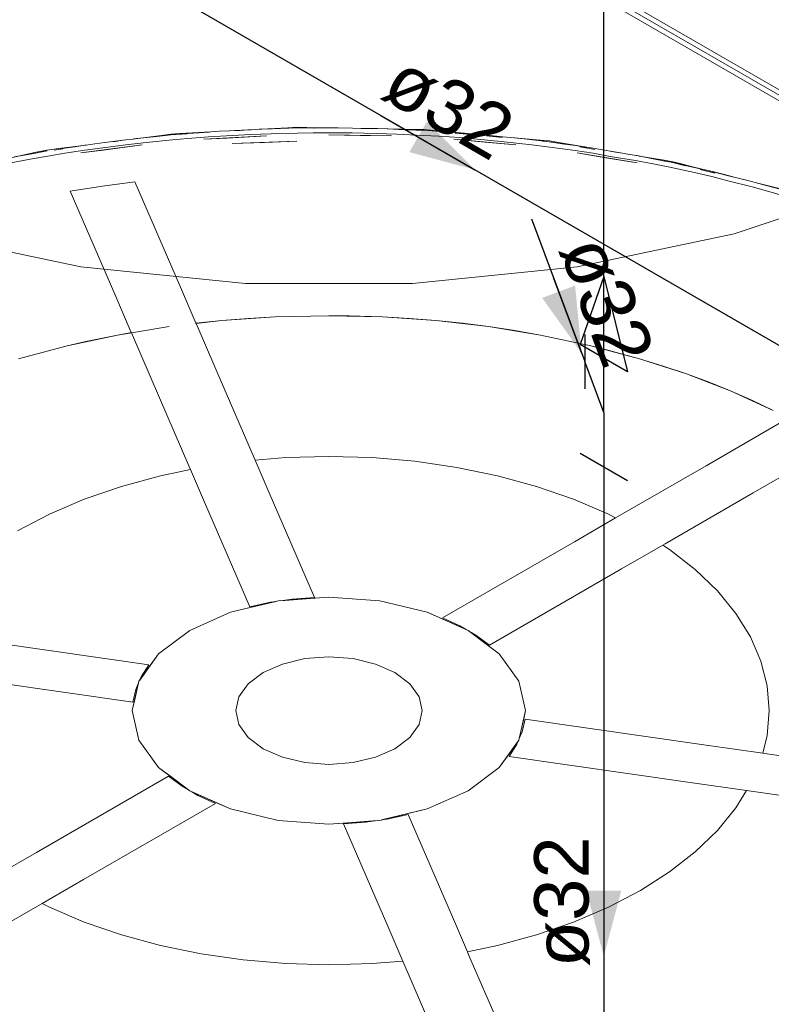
# Model space of a CAD drawing. Header units: millimetres. Extents: x -16331 to -10174, y -4135 to -3584.
# Tile 401 of 456: x -10207.06 to -10204.29, y -3991.66 to -3988.04. Entities that reach past the tile are written whole.
import ezdxf

# ---------------------------------------------------------------- set-up
doc = ezdxf.new("R2010")
doc.units = ezdxf.units.MM
for name, color, linetype in [('AF-Condutos', 4, 'Continuous'), ('AF-Conexões', 4, 'Continuous'), ('AF-Sentido conduto', 7, 'Continuous'), ('AF-Textos conduto', 7, 'Continuous')]:
    doc.layers.add(name, color=color, linetype=linetype)
for name, color, linetype, lineweight in [('AL-Reservatório cilíndrico', 9, 'Continuous', 18), ('IFC-IfcBuildingElementProxy-Contorno', 250, 'Continuous', 5), ('IFC-IfcFlowTerminal-Contorno', 250, 'Continuous', 5), ('IFC-IfcWallStandardCase-Contorno', 250, 'Continuous', 5), ('IFC-Laje-Contorno', 134, 'Continuous', 5), ('IFC-Viga-Contorno', 66, 'Continuous', 5)]:
    doc.layers.add(name, color=color, linetype=linetype, lineweight=lineweight)
doc.styles.add('Arial', font='arial.ttf', dxfattribs={"height": 100})

msp = doc.modelspace()

# ---------------------------------------------------------------- hatches: boundary and pattern name
at = {"layer": 'AF-Sentido conduto', "linetype": 'Continuous'}
for points in [[(-10205.3814, -3988.5945), (-10205.5582, -3988.4177), (-10205.6229, -3988.5298)], [(-10204.9891, -3989.2695), (-10205.0131, -3989.0207), (-10205.1343, -3989.066)], [(-10204.9076, -3991.4876), (-10204.8429, -3991.2461), (-10204.9723, -3991.2461)]]:
    msp.add_hatch(color=140, dxfattribs=at).paths.add_polyline_path(points)

# ---------------------------------------------------------------- linework, layer by layer
at = {"layer": 'AF-Condutos'}
for p, q in [((-10204.9076, -3989.2876), (-10204.9076, -3986.3515)), ((-10207.252, -3987.5145), (-10203.8572, -3989.4745)), ((-10205.1741, -3988.775), (-10204.9776, -3989.3003)), ((-10204.9076, -3989.6876), (-10204.9076, -3992.8876))]:
    msp.add_line(p, q, dxfattribs=at)
at = {"layer": 'AF-Conexões'}
for p, q in [((-10204.9076, -3988.9876), (-10204.9942, -3989.2376)), ((-10204.9076, -3988.9876), (-10204.821, -3989.3376)), ((-10204.9776, -3989.2003), (-10204.9776, -3989.4003)), ((-10204.821, -3989.3376), (-10204.9942, -3989.2376)), ((-10204.9076, -3989.4876), (-10204.9776, -3989.3003)), ((-10204.9076, -3989.4876), (-10204.9076, -3989.2876)), ((-10204.9076, -3989.4876), (-10204.9076, -3989.6876)), ((-10204.9942, -3989.6376), (-10204.821, -3989.7376))]:
    msp.add_line(p, q, dxfattribs=at)
at = {"layer": 'AF-Sentido conduto'}
for points in [[(-10205.7278, -3988.3945), (-10205.3814, -3988.5945)], [(-10205.0925, -3988.993), (-10204.9891, -3989.2695)], [(-10204.9076, -3991.0876), (-10204.9076, -3991.4876)]]:
    msp.add_lwpolyline(points, dxfattribs=at)
at = {"layer": 'AL-Reservatório cilíndrico'}
msp.add_lwpolyline([(-10209.1153, -3987.845), (-10208.8079, -3988.1524), (-10208.4127, -3988.4244), (-10207.9417, -3988.6525), (-10207.4092, -3988.83), (-10206.8314, -3988.9514), (-10206.2259, -3989.0131), (-10205.6111, -3989.0131), (-10205.0056, -3988.9514), (-10204.4278, -3988.83), (-10203.8954, -3988.6525), (-10203.4244, -3988.4244), (-10203.0291, -3988.1524), (-10202.7217, -3987.845)], dxfattribs=at)
at = {"layer": 'IFC-IfcBuildingElementProxy-Contorno', "lineweight": 5}
msp.add_line((-10204.0309, -3988.4746), (-10205.9189, -3987.3846), dxfattribs=at)
at = {"layer": 'IFC-IfcFlowTerminal-Contorno', "lineweight": 5}
for p, q in [((-10206.0701, -3988.4401), (-10206.1685, -3988.4455)), ((-10206.1267, -3988.4442), (-10206.1656, -3988.4454)), ((-10206.0656, -3988.4422), (-10206.1267, -3988.4442)), ((-10206.0353, -3988.4382), (-10206.0701, -3988.4401)), ((-10206.0352, -3988.4407), (-10206.0656, -3988.4422)), ((-10206.0578, -3988.442), (-10206.0352, -3988.4407)), ((-10206.0004, -3988.4388), (-10206.0353, -3988.4382)), ((-10205.9728, -3988.4411), (-10206.0352, -3988.4407)), ((-10206.0352, -3988.4407), (-10205.9769, -3988.4418)), ((-10205.9134, -3988.4404), (-10206.0004, -3988.4388)), ((-10205.9331, -3988.4406), (-10205.9728, -3988.4411)), ((-10205.894, -3988.4409), (-10205.9331, -3988.4406)), ((-10205.8851, -3988.4409), (-10205.9134, -3988.4404)), ((-10205.8851, -3988.4409), (-10205.894, -3988.4409)), ((-10205.8322, -3988.4411), (-10205.8851, -3988.4409)), ((-10205.8016, -3988.4424), (-10205.8322, -3988.4411)), ((-10205.7803, -3988.4433), (-10205.8016, -3988.4424)), ((-10205.7524, -3988.4433), (-10205.8016, -3988.4424)), ((-10205.7524, -3988.4433), (-10205.7803, -3988.4433)), ((-10205.7404, -3988.4433), (-10205.7524, -3988.4433)), ((-10205.7046, -3988.4442), (-10205.7404, -3988.4433)), ((-10205.7006, -3988.4443), (-10205.7046, -3988.4442)), ((-10205.7016, -3988.4442), (-10205.7046, -3988.4442)), ((-10205.6034, -3988.446), (-10205.7016, -3988.4442)), ((-10205.6614, -3988.446), (-10205.7006, -3988.4443)), ((-10206.6267, -3988.48), (-10206.6405, -3988.4817)), ((-10206.6317, -3988.4805), (-10206.6368, -3988.4812)), ((-10206.5344, -3988.468), (-10206.6317, -3988.4805)), ((-10206.5887, -3988.476), (-10206.6267, -3988.48)), ((-10206.5514, -3988.472), (-10206.5887, -3988.476)), ((-10206.4996, -3988.4661), (-10206.5514, -3988.472)), ((-10206.5003, -3988.4636), (-10206.5344, -3988.468)), ((-10206.5191, -3988.4686), (-10206.4996, -3988.4661)), ((-10206.4655, -3988.4617), (-10206.5003, -3988.4636)), ((-10206.4361, -3988.4618), (-10206.4996, -3988.4661)), ((-10206.4996, -3988.4661), (-10206.4416, -3988.4629)), ((-10206.4376, -3988.4798), (-10206.4945, -3988.4848)), ((-10206.3769, -3988.4568), (-10206.4655, -3988.4617)), ((-10206.3617, -3988.4738), (-10206.4376, -3988.4798)), ((-10206.3971, -3988.4585), (-10206.4361, -3988.4618)), ((-10206.3586, -3988.4559), (-10206.3971, -3988.4585)), ((-10206.3785, -3988.4826), (-10206.2637, -3988.4763)), ((-10206.2926, -3988.4783), (-10206.3785, -3988.4826)), ((-10206.3529, -3988.4555), (-10206.3769, -3988.4568)), ((-10206.2949, -3988.4698), (-10206.3617, -3988.4738)), ((-10206.3529, -3988.4555), (-10206.3586, -3988.4559)), ((-10206.3209, -3988.4532), (-10206.3529, -3988.4555)), ((-10206.2838, -3988.4512), (-10206.3209, -3988.4532)), ((-10206.2077, -3988.4651), (-10206.2949, -3988.4698)), ((-10206.1488, -3988.4701), (-10206.2926, -3988.4783)), ((-10206.2645, -3988.4507), (-10206.2838, -3988.4512)), ((-10206.2169, -3988.4481), (-10206.2645, -3988.4507)), ((-10206.2449, -3988.4502), (-10206.2645, -3988.4507)), ((-10206.2637, -3988.4763), (-10206.1488, -3988.4701)), ((-10206.2169, -3988.4481), (-10206.2449, -3988.4502)), ((-10206.205, -3988.4472), (-10206.2169, -3988.4481)), ((-10206.1312, -3988.4619), (-10206.2077, -3988.4651)), ((-10206.1751, -3988.4458), (-10206.205, -3988.4472)), ((-10206.1656, -3988.4454), (-10206.1751, -3988.4458)), ((-10206.1685, -3988.4455), (-10206.1735, -3988.4457)), ((-10206.0342, -3988.4596), (-10206.1312, -3988.4619)), ((-10205.9766, -3988.4588), (-10206.0342, -3988.4596)), ((-10205.8999, -3988.4584), (-10205.9766, -3988.4588)), ((-10205.9186, -3988.4659), (-10205.8033, -3988.468)), ((-10205.688, -3988.4701), (-10205.9186, -3988.4659)), ((-10205.8333, -3988.4593), (-10205.8999, -3988.4584)), ((-10205.7452, -3988.4608), (-10205.8333, -3988.4593)), ((-10205.8033, -3988.468), (-10205.688, -3988.4701)), ((-10205.6686, -3988.4633), (-10205.7452, -3988.4608)), ((-10205.572, -3988.468), (-10205.6686, -3988.4633)), ((-10205.5992, -3988.4485), (-10205.6614, -3988.446)), ((-10205.5685, -3988.4467), (-10205.6034, -3988.446)), ((-10205.5689, -3988.4492), (-10205.5992, -3988.4485)), ((-10205.5922, -3988.4488), (-10205.5689, -3988.4492)), ((-10205.5146, -3988.4713), (-10205.572, -3988.468)), ((-10205.5086, -3988.4539), (-10205.5689, -3988.4492)), ((-10205.5689, -3988.4492), (-10205.5113, -3988.4544)), ((-10205.534, -3988.4498), (-10205.5685, -3988.4467)), ((-10205.4498, -3988.4575), (-10205.534, -3988.4498)), ((-10205.4384, -3988.4765), (-10205.5146, -3988.4713)), ((-10205.4689, -3988.4564), (-10205.5086, -3988.4539)), ((-10205.4298, -3988.4595), (-10205.4689, -3988.4564)), ((-10205.4537, -3988.4597), (-10205.3961, -3988.465)), ((-10205.4194, -3988.4603), (-10205.4498, -3988.4575)), ((-10205.373, -3988.4822), (-10205.4384, -3988.4765)), ((-10205.4194, -3988.4603), (-10205.4298, -3988.4595)), ((-10205.3675, -3988.4643), (-10205.4194, -3988.4603)), ((-10205.3385, -3988.4677), (-10205.3675, -3988.4643)), ((-10205.3178, -3988.4701), (-10205.3385, -3988.4677)), ((-10205.3385, -3988.4702), (-10205.281, -3988.4755)), ((-10205.2906, -3988.4721), (-10205.3379, -3988.4678)), ((-10205.2906, -3988.4721), (-10205.3178, -3988.4701)), ((-10205.2785, -3988.4729), (-10205.2906, -3988.4721)), ((-10205.2389, -3988.4768), (-10205.2785, -3988.4729)), ((-10205.2002, -3988.4814), (-10205.2389, -3988.4768)), ((-10205.2363, -3988.477), (-10205.2383, -3988.4768)), ((-10205.1417, -3988.4857), (-10205.2363, -3988.477)), ((-10206.833, -3988.5065), (-10206.922, -3988.518)), ((-10206.8912, -3988.5157), (-10206.9068, -3988.5186)), ((-10206.8536, -3988.5097), (-10206.8912, -3988.5157)), ((-10206.8162, -3988.5044), (-10206.8536, -3988.5097)), ((-10206.8111, -3988.5037), (-10206.833, -3988.5065)), ((-10206.7505, -3988.5137), (-10206.8166, -3988.5226)), ((-10206.8111, -3988.5037), (-10206.8162, -3988.5044)), ((-10206.7793, -3988.4991), (-10206.8111, -3988.5037)), ((-10206.7428, -3988.4943), (-10206.7793, -3988.4991)), ((-10206.6655, -3988.5028), (-10206.7505, -3988.5137)), ((-10206.606, -3988.5034), (-10206.7491, -3988.5222)), ((-10206.7238, -3988.4924), (-10206.7428, -3988.4943)), ((-10206.6766, -3988.4863), (-10206.7238, -3988.4924)), ((-10206.7044, -3988.4904), (-10206.7238, -3988.4924)), ((-10206.7186, -3988.5179), (-10206.606, -3988.5034)), ((-10206.6766, -3988.4863), (-10206.7044, -3988.4904)), ((-10206.6651, -3988.4846), (-10206.6766, -3988.4863)), ((-10206.5905, -3988.4941), (-10206.6655, -3988.5028)), ((-10206.6405, -3988.4817), (-10206.6651, -3988.4846)), ((-10206.6368, -3988.4812), (-10206.6405, -3988.4817)), ((-10206.4945, -3988.4848), (-10206.5905, -3988.4941)), ((-10206.2745, -3988.4985), (-10206.0372, -3988.4895)), ((-10206.1558, -3988.494), (-10206.2745, -3988.4985)), ((-10206.0372, -3988.4895), (-10206.1558, -3988.494)), ((-10205.4587, -3988.4826), (-10205.3448, -3988.493)), ((-10205.2308, -3988.5034), (-10205.4587, -3988.4826)), ((-10205.2856, -3988.4901), (-10205.373, -3988.4822)), ((-10205.3448, -3988.493), (-10205.2308, -3988.5034)), ((-10205.1717, -3988.5025), (-10205.2856, -3988.4901)), ((-10205.1379, -3988.4885), (-10205.2002, -3988.4814)), ((-10205.1153, -3988.5098), (-10205.1717, -3988.5025)), ((-10205.1072, -3988.4888), (-10205.1417, -3988.4857)), ((-10205.1082, -3988.4913), (-10205.1379, -3988.4885)), ((-10205.1318, -3988.4891), (-10205.1082, -3988.4913)), ((-10205.0133, -3988.5236), (-10205.1153, -3988.5098)), ((-10205.0508, -3988.5002), (-10205.1082, -3988.4913)), ((-10205.1082, -3988.4913), (-10205.0522, -3988.5007)), ((-10205.0737, -3988.4945), (-10205.1072, -3988.4888)), ((-10204.9934, -3988.5079), (-10205.0737, -3988.4945)), ((-10205.0117, -3988.5055), (-10205.0508, -3988.5002)), ((-10204.9734, -3988.5115), (-10205.0117, -3988.5055)), ((-10204.9962, -3988.5101), (-10204.9402, -3988.5195)), ((-10204.9614, -3988.5133), (-10204.9934, -3988.5079)), ((-10204.9614, -3988.5133), (-10204.9734, -3988.5115)), ((-10204.9114, -3988.5209), (-10204.9614, -3988.5133)), ((-10206.9889, -3988.5292), (-10207.0837, -3988.5489)), ((-10207.0402, -3988.541), (-10207.0767, -3988.5476)), ((-10207.0038, -3988.5343), (-10207.0402, -3988.541)), ((-10206.9457, -3988.543), (-10207.0179, -3988.5553)), ((-10206.9549, -3988.5248), (-10207.0038, -3988.5343)), ((-10206.9561, -3988.5224), (-10206.9889, -3988.5292)), ((-10206.9743, -3988.5289), (-10206.9549, -3988.5248)), ((-10206.922, -3988.518), (-10206.9561, -3988.5224)), ((-10206.8905, -3988.534), (-10206.9457, -3988.543)), ((-10206.9299, -3988.5229), (-10206.898, -3988.5175)), ((-10206.9068, -3988.5186), (-10206.9299, -3988.5229)), ((-10206.8166, -3988.5226), (-10206.8905, -3988.534)), ((-10206.8311, -3988.5325), (-10206.7186, -3988.5179)), ((-10206.7491, -3988.5222), (-10206.8311, -3988.5325)), ((-10204.9468, -3988.5337), (-10205.0133, -3988.5236)), ((-10205.0061, -3988.5324), (-10204.8953, -3988.551)), ((-10204.9005, -3988.5506), (-10205.0061, -3988.5324)), ((-10204.884, -3988.5455), (-10204.9468, -3988.5337)), ((-10204.8845, -3988.5262), (-10204.9114, -3988.5209)), ((-10204.7845, -3988.5696), (-10204.9005, -3988.5506)), ((-10204.8953, -3988.551), (-10204.7845, -3988.5696)), ((-10204.8647, -3988.5301), (-10204.8845, -3988.5262)), ((-10204.7905, -3988.5606), (-10204.884, -3988.5455)), ((-10204.8385, -3988.5339), (-10204.883, -3988.5265)), ((-10204.8385, -3988.5339), (-10204.8647, -3988.5301)), ((-10204.8266, -3988.5357), (-10204.8385, -3988.5339)), ((-10204.788, -3988.5423), (-10204.8266, -3988.5357)), ((-10204.7861, -3988.5427), (-10204.788, -3988.5423)), ((-10204.7503, -3988.5497), (-10204.7861, -3988.5427)), ((-10204.7772, -3988.5442), (-10204.7861, -3988.5427)), ((-10204.6923, -3988.5584), (-10204.7772, -3988.5442)), ((-10204.6889, -3988.5615), (-10204.7503, -3988.5497)), ((-10207.0179, -3988.5553), (-10207.107, -3988.5724)), ((-10204.7257, -3988.5729), (-10204.7905, -3988.5606)), ((-10204.6713, -3988.5843), (-10204.7257, -3988.5729)), ((-10204.6587, -3988.5641), (-10204.6923, -3988.5584)), ((-10204.6602, -3988.5665), (-10204.6889, -3988.5615)), ((-10204.6839, -3988.5625), (-10204.6602, -3988.5665)), ((-10204.5739, -3988.6052), (-10204.6713, -3988.5843)), ((-10204.602, -3988.5801), (-10204.6602, -3988.5665)), ((-10204.6602, -3988.5665), (-10204.6067, -3988.5798)), ((-10204.6267, -3988.5721), (-10204.6587, -3988.5641)), ((-10204.5814, -3988.5834), (-10204.6267, -3988.5721)), ((-10204.5642, -3988.5883), (-10204.602, -3988.5801)), ((-10204.5458, -3988.5923), (-10204.5814, -3988.5834)), ((-10204.5299, -3988.5963), (-10204.5642, -3988.5883)), ((-10204.5107, -3988.6198), (-10204.5739, -3988.6052)), ((-10204.5532, -3988.5932), (-10204.4996, -3988.6066)), ((-10204.5299, -3988.5963), (-10204.5458, -3988.5923)), ((-10204.5078, -3988.6014), (-10204.5299, -3988.5963)), ((-10204.4444, -3988.6176), (-10204.5299, -3988.5963)), ((-10204.4514, -3988.6359), (-10204.5107, -3988.6198)), ((-10204.4636, -3988.6122), (-10204.5078, -3988.6014)), ((-10204.4457, -3988.6173), (-10204.4636, -3988.6122)), ((-10204.4282, -3988.6223), (-10204.4457, -3988.6173)), ((-10204.3782, -3988.6341), (-10204.4444, -3988.6176)), ((-10204.3932, -3988.6306), (-10204.4282, -3988.6223)), ((-10206.7517, -3988.655), (-10206.87, -3988.6733)), ((-10206.6323, -3988.6391), (-10206.7517, -3988.655)), ((-10206.4687, -3989.0181), (-10206.6323, -3988.6391)), ((-10204.3619, -3988.6577), (-10204.4514, -3988.6359)), ((-10204.3782, -3988.6341), (-10204.3932, -3988.6306)), ((-10204.3596, -3988.6386), (-10204.3782, -3988.6341)), ((-10204.3006, -3988.6745), (-10204.3619, -3988.6577)), ((-10204.3512, -3988.6409), (-10204.3596, -3988.6386)), ((-10204.315, -3988.651), (-10204.3512, -3988.6409)), ((-10204.2621, -3988.6632), (-10204.3512, -3988.6409)), ((-10204.2593, -3988.6665), (-10204.315, -3988.651)), ((-10206.87, -3988.6733), (-10206.7063, -3989.0523)), ((-10204.247, -3988.6903), (-10204.3006, -3988.6745)), ((-10206.4106, -3989.1526), (-10206.4687, -3989.0181)), ((-10206.7063, -3989.0523), (-10206.6457, -3989.1927)), ((-10205.9185, -3989.1315), (-10206.116, -3989.136)), ((-10205.8446, -3989.1321), (-10205.9185, -3989.1315)), ((-10205.9185, -3989.1315), (-10205.7211, -3989.136)), ((-10205.7211, -3989.136), (-10205.8446, -3989.1321)), ((-10206.4092, -3989.1559), (-10206.4106, -3989.1526)), ((-10206.4087, -3989.157), (-10206.4092, -3989.1559)), ((-10206.4077, -3989.1592), (-10206.4087, -3989.157)), ((-10206.3122, -3989.1494), (-10206.4077, -3989.1592)), ((-10206.4073, -3989.1603), (-10206.4077, -3989.1592)), ((-10206.4077, -3989.1592), (-10206.4077, -3989.1592)), ((-10206.4073, -3989.1603), (-10206.3122, -3989.1494)), ((-10206.3039, -3989.3996), (-10206.4073, -3989.1603)), ((-10206.3122, -3989.1494), (-10206.116, -3989.136)), ((-10206.2143, -3989.1416), (-10206.3122, -3989.1494)), ((-10206.116, -3989.136), (-10206.2143, -3989.1416)), ((-10205.6227, -3989.1415), (-10205.7211, -3989.136)), ((-10205.7211, -3989.136), (-10205.5249, -3989.1494)), ((-10205.5249, -3989.1494), (-10205.6227, -3989.1415)), ((-10205.4276, -3989.1594), (-10205.5249, -3989.1494)), ((-10205.5249, -3989.1494), (-10205.3311, -3989.1716)), ((-10205.3311, -3989.1716), (-10205.4276, -3989.1594)), ((-10206.8815, -3989.2421), (-10206.6961, -3989.2026)), ((-10206.6961, -3989.2026), (-10206.8128, -3989.2263)), ((-10206.6453, -3989.1937), (-10206.6961, -3989.2026)), ((-10206.6961, -3989.2026), (-10206.645, -3989.1943)), ((-10206.6457, -3989.1927), (-10206.6453, -3989.1937)), ((-10206.6453, -3989.1937), (-10206.645, -3989.1943)), ((-10206.645, -3989.1943), (-10206.506, -3989.1716)), ((-10206.645, -3989.1943), (-10206.5416, -3989.4339)), ((-10205.2354, -3989.186), (-10205.3311, -3989.1716)), ((-10205.3311, -3989.1716), (-10205.1409, -3989.2026)), ((-10205.1409, -3989.2026), (-10205.2354, -3989.186)), ((-10204.9555, -3989.2421), (-10205.1409, -3989.2026)), ((-10206.8128, -3989.2263), (-10206.8815, -3989.2421)), ((-10206.8815, -3989.2421), (-10207.061, -3989.2898)), ((-10204.8876, -3989.259), (-10204.9555, -3989.2421)), ((-10204.9555, -3989.2421), (-10204.7761, -3989.2898)), ((-10204.7761, -3989.2898), (-10204.8876, -3989.259)), ((-10204.6889, -3989.3167), (-10204.7761, -3989.2898)), ((-10204.7761, -3989.2898), (-10204.6037, -3989.3456)), ((-10204.6037, -3989.3456), (-10204.6889, -3989.3167)), ((-10204.5204, -3989.3763), (-10204.6037, -3989.3456)), ((-10204.6037, -3989.3456), (-10204.4394, -3989.409)), ((-10204.4394, -3989.409), (-10204.5204, -3989.3763)), ((-10206.19, -3989.6633), (-10206.3039, -3989.3996)), ((-10204.3606, -3989.4434), (-10204.4394, -3989.409)), ((-10204.4394, -3989.409), (-10204.2842, -3989.4796)), ((-10206.5416, -3989.4339), (-10206.4335, -3989.6841)), ((-10204.2842, -3989.4796), (-10204.3606, -3989.4434)), ((-10204.2291, -3989.509), (-10204.5313, -3989.6835)), ((-10204.3581, -3989.7835), (-10204.0559, -3989.609)), ((-10206.0773, -3989.6536), (-10206.19, -3989.6633)), ((-10206.19, -3989.6633), (-10206.0773, -3989.6536)), ((-10206.1383, -3989.7831), (-10206.19, -3989.6633)), ((-10205.9185, -3989.6491), (-10206.0773, -3989.6536)), ((-10206.0773, -3989.6536), (-10205.9185, -3989.6491)), ((-10205.7597, -3989.6536), (-10205.9185, -3989.6491)), ((-10205.9185, -3989.6491), (-10205.7597, -3989.6536)), ((-10205.6025, -3989.6671), (-10205.7597, -3989.6536)), ((-10205.7597, -3989.6536), (-10205.6025, -3989.6671)), ((-10205.4483, -3989.6894), (-10205.6025, -3989.6671)), ((-10205.6025, -3989.6671), (-10205.4483, -3989.6894)), ((-10206.4277, -3989.6975), (-10206.5384, -3989.7203)), ((-10206.5384, -3989.7203), (-10206.4277, -3989.6975)), ((-10206.4335, -3989.6841), (-10206.4277, -3989.6975)), ((-10206.4277, -3989.6975), (-10206.376, -3989.8173)), ((-10205.2986, -3989.7203), (-10205.4483, -3989.6894)), ((-10205.4483, -3989.6894), (-10205.2986, -3989.7203)), ((-10204.5313, -3989.6835), (-10204.8555, -3989.8706)), ((-10206.5384, -3989.7203), (-10206.6821, -3989.7596)), ((-10206.6821, -3989.7596), (-10206.5384, -3989.7203)), ((-10205.1549, -3989.7596), (-10205.2986, -3989.7203)), ((-10205.2986, -3989.7203), (-10205.1549, -3989.7596)), ((-10206.6821, -3989.7596), (-10206.8185, -3989.8068)), ((-10206.8185, -3989.8068), (-10206.6821, -3989.7596)), ((-10205.9722, -3990.1678), (-10206.1383, -3989.7831)), ((-10205.0186, -3989.8068), (-10205.1549, -3989.7596)), ((-10205.1549, -3989.7596), (-10205.0186, -3989.8068)), ((-10204.6822, -3989.9706), (-10204.3581, -3989.7835)), ((-10206.8185, -3989.8068), (-10206.9461, -3989.8614)), ((-10206.9461, -3989.8614), (-10206.8185, -3989.8068)), ((-10206.376, -3989.8173), (-10206.2099, -3990.202)), ((-10204.8909, -3989.8614), (-10205.0186, -3989.8068)), ((-10205.0186, -3989.8068), (-10204.8909, -3989.8614)), ((-10206.9461, -3989.8614), (-10207.0639, -3989.9231)), ((-10207.0639, -3989.9231), (-10206.9461, -3989.8614)), ((-10204.864, -3989.8755), (-10205.0154, -3989.9629)), ((-10204.864, -3989.8755), (-10204.8909, -3989.8614)), ((-10204.8909, -3989.8614), (-10204.864, -3989.8755)), ((-10204.8555, -3989.8706), (-10204.864, -3989.8755)), ((-10205.0154, -3989.9629), (-10205.5009, -3990.2432)), ((-10204.8421, -3990.0629), (-10204.6908, -3989.9755)), ((-10204.6908, -3989.9755), (-10204.6822, -3989.9706)), ((-10204.6664, -3989.9911), (-10204.6908, -3989.9755)), ((-10204.6908, -3989.9755), (-10204.6664, -3989.9911)), ((-10204.5717, -3990.0648), (-10204.6664, -3989.9911)), ((-10204.6664, -3989.9911), (-10204.5717, -3990.0648)), ((-10205.3277, -3990.3432), (-10204.8421, -3990.0629)), ((-10204.4899, -3990.1435), (-10204.5717, -3990.0648)), ((-10204.5717, -3990.0648), (-10204.4899, -3990.1435)), ((-10204.422, -3990.2265), (-10204.4899, -3990.1435)), ((-10204.4899, -3990.1435), (-10204.422, -3990.2265)), ((-10206.1058, -3990.1809), (-10206.2803, -3990.2226)), ((-10206.2084, -3990.2054), (-10206.1124, -3990.1824)), ((-10206.133, -3990.1854), (-10206.1124, -3990.1824)), ((-10205.9185, -3990.1666), (-10206.1058, -3990.1809)), ((-10206.0966, -3990.1802), (-10205.971, -3990.1706)), ((-10206.0966, -3990.1802), (-10206.0535, -3990.174)), ((-10206.0535, -3990.174), (-10205.9722, -3990.1678)), ((-10205.971, -3990.1706), (-10205.9185, -3990.1666)), ((-10205.7313, -3990.1809), (-10205.9185, -3990.1666)), ((-10205.9185, -3990.1666), (-10205.7313, -3990.1809)), ((-10205.5567, -3990.2226), (-10205.7313, -3990.1809)), ((-10205.7313, -3990.1809), (-10205.5567, -3990.2226)), ((-10206.2803, -3990.2226), (-10206.2084, -3990.2054)), ((-10206.2099, -3990.202), (-10206.133, -3990.1854)), ((-10206.2803, -3990.2226), (-10206.4301, -3990.289)), ((-10206.4301, -3990.289), (-10206.2803, -3990.2226)), ((-10205.4069, -3990.289), (-10205.5567, -3990.2226)), ((-10205.5567, -3990.2226), (-10205.5049, -3990.2456)), ((-10205.5049, -3990.2456), (-10205.414, -3990.2858)), ((-10205.5009, -3990.2432), (-10205.4367, -3990.2727)), ((-10204.3684, -3990.3129), (-10204.422, -3990.2265)), ((-10204.422, -3990.2265), (-10204.3684, -3990.3129)), ((-10206.4301, -3990.289), (-10206.5451, -3990.3755)), ((-10206.5451, -3990.3755), (-10206.4301, -3990.289)), ((-10205.4367, -3990.2727), (-10205.414, -3990.2858)), ((-10205.2919, -3990.3755), (-10205.4069, -3990.289)), ((-10206.5808, -3990.4161), (-10207.2471, -3990.3202)), ((-10205.4015, -3990.2931), (-10205.3787, -3990.3062)), ((-10205.4015, -3990.2931), (-10205.3317, -3990.3456)), ((-10205.3787, -3990.3062), (-10205.3277, -3990.3432)), ((-10204.3298, -3990.4019), (-10204.3684, -3990.3129)), ((-10204.3684, -3990.3129), (-10204.3298, -3990.4019)), ((-10205.3317, -3990.3456), (-10205.2919, -3990.3755)), ((-10206.5451, -3990.3755), (-10206.6174, -3990.4762)), ((-10206.5749, -3990.417), (-10206.5451, -3990.3755)), ((-10206.09, -3990.4129), (-10206.0073, -3990.3931)), ((-10206.0073, -3990.3931), (-10205.9185, -3990.3864)), ((-10205.9185, -3990.3864), (-10205.8298, -3990.3931)), ((-10205.8298, -3990.3931), (-10205.747, -3990.4129)), ((-10205.2196, -3990.4762), (-10205.2919, -3990.3755)), ((-10205.2919, -3990.3755), (-10205.2196, -3990.4762)), ((-10206.6147, -3990.4724), (-10206.5749, -3990.417)), ((-10206.6095, -3990.4605), (-10206.5808, -3990.4161)), ((-10206.161, -3990.4444), (-10206.09, -3990.4129)), ((-10205.747, -3990.4129), (-10205.676, -3990.4444)), ((-10204.3065, -3990.4927), (-10204.3298, -3990.4019)), ((-10204.3298, -3990.4019), (-10204.3065, -3990.4927)), ((-10207.3063, -3990.4575), (-10206.64, -3990.5534)), ((-10206.6147, -3990.4724), (-10206.6095, -3990.4605)), ((-10206.2155, -3990.4854), (-10206.161, -3990.4444)), ((-10205.676, -3990.4444), (-10205.6215, -3990.4854)), ((-10206.6174, -3990.4762), (-10206.642, -3990.5844)), ((-10206.64, -3990.5534), (-10206.6293, -3990.5064)), ((-10206.6351, -3990.5541), (-10206.6186, -3990.4816)), ((-10206.6293, -3990.5064), (-10206.6186, -3990.4816)), ((-10206.2498, -3990.5331), (-10206.2155, -3990.4854)), ((-10205.6215, -3990.4854), (-10205.5873, -3990.5331)), ((-10205.195, -3990.5844), (-10205.2196, -3990.4762)), ((-10205.2196, -3990.4762), (-10205.195, -3990.5844)), ((-10204.2987, -3990.5844), (-10204.3065, -3990.4927)), ((-10204.3065, -3990.4927), (-10204.2987, -3990.5844)), ((-10206.2614, -3990.5844), (-10206.2498, -3990.5331)), ((-10205.5873, -3990.5331), (-10205.5756, -3990.5844)), ((-10206.642, -3990.5844), (-10206.6351, -3990.5541)), ((-10206.642, -3990.5844), (-10206.6174, -3990.6925)), ((-10206.6174, -3990.6925), (-10206.642, -3990.5844)), ((-10206.2498, -3990.6356), (-10206.2614, -3990.5844)), ((-10205.5756, -3990.5844), (-10205.5873, -3990.6356)), ((-10205.2196, -3990.6925), (-10205.195, -3990.5844)), ((-10205.2019, -3990.6146), (-10205.2184, -3990.6872)), ((-10205.197, -3990.6153), (-10205.2077, -3990.6623)), ((-10205.195, -3990.5844), (-10205.2019, -3990.6146)), ((-10204.5307, -3990.7113), (-10205.197, -3990.6153)), ((-10204.3065, -3990.676), (-10204.2987, -3990.5844)), ((-10204.2987, -3990.5844), (-10204.3065, -3990.676)), ((-10206.2155, -3990.6834), (-10206.2498, -3990.6356)), ((-10205.5873, -3990.6356), (-10205.6215, -3990.6834)), ((-10206.161, -3990.7244), (-10206.2155, -3990.6834)), ((-10205.6215, -3990.6834), (-10205.676, -3990.7244)), ((-10205.2077, -3990.6623), (-10205.2184, -3990.6872)), ((-10204.3232, -3990.7411), (-10204.3065, -3990.676)), ((-10204.3065, -3990.676), (-10204.3232, -3990.7411)), ((-10206.6174, -3990.6925), (-10206.5451, -3990.7932)), ((-10206.5451, -3990.7932), (-10206.6174, -3990.6925)), ((-10206.09, -3990.7558), (-10206.161, -3990.7244)), ((-10205.676, -3990.7244), (-10205.747, -3990.7558)), ((-10205.2919, -3990.7932), (-10205.2196, -3990.6925)), ((-10205.2224, -3990.6963), (-10205.2621, -3990.7517)), ((-10205.2275, -3990.7082), (-10205.2562, -3990.7526)), ((-10205.2224, -3990.6963), (-10205.2275, -3990.7082)), ((-10204.3232, -3990.7411), (-10204.5307, -3990.7113)), ((-10206.0073, -3990.7756), (-10206.09, -3990.7558)), ((-10205.747, -3990.7558), (-10205.8298, -3990.7756)), ((-10205.2621, -3990.7517), (-10205.2919, -3990.7932)), ((-10205.2562, -3990.7526), (-10204.59, -3990.8485)), ((-10204.2994, -3990.7445), (-10204.3232, -3990.7411)), ((-10203.8665, -3990.8069), (-10204.2994, -3990.7445)), ((-10206.5451, -3990.7932), (-10206.4301, -3990.8797)), ((-10206.5053, -3990.8232), (-10206.5451, -3990.7932)), ((-10205.9185, -3990.7823), (-10206.0073, -3990.7756)), ((-10205.8298, -3990.7756), (-10205.9185, -3990.7823)), ((-10205.4069, -3990.8797), (-10205.2919, -3990.7932)), ((-10205.2919, -3990.7932), (-10205.4069, -3990.8797)), ((-10206.5093, -3990.8255), (-10206.9949, -3991.1058)), ((-10206.4583, -3990.8625), (-10206.5093, -3990.8255)), ((-10206.4355, -3990.8757), (-10206.5053, -3990.8232)), ((-10206.4355, -3990.8757), (-10206.4583, -3990.8625)), ((-10204.59, -3990.8485), (-10204.3824, -3990.8784)), ((-10206.4301, -3990.8797), (-10206.2803, -3990.9461)), ((-10206.4003, -3990.896), (-10206.4231, -3990.8829)), ((-10206.3321, -3990.9232), (-10206.4231, -3990.8829)), ((-10206.3361, -3990.9255), (-10206.4003, -3990.896)), ((-10205.5567, -3990.9461), (-10205.4069, -3990.8797)), ((-10205.4069, -3990.8797), (-10205.5567, -3990.9461)), ((-10204.422, -3990.9423), (-10204.3824, -3990.8784)), ((-10204.3824, -3990.8784), (-10204.422, -3990.9423)), ((-10204.3824, -3990.8784), (-10203.9258, -3990.9441)), ((-10206.8217, -3991.2058), (-10206.3361, -3990.9255)), ((-10206.2803, -3990.9461), (-10206.3321, -3990.9232)), ((-10204.4899, -3991.0252), (-10204.422, -3990.9423)), ((-10204.422, -3990.9423), (-10204.4899, -3991.0252)), ((-10206.2803, -3990.9461), (-10206.1058, -3990.9879)), ((-10206.1058, -3990.9879), (-10206.2803, -3990.9461)), ((-10205.7313, -3990.9879), (-10205.5567, -3990.9461)), ((-10205.6286, -3990.9633), (-10205.7247, -3990.9863)), ((-10205.6272, -3990.9667), (-10205.704, -3990.9833)), ((-10205.5567, -3990.9461), (-10205.6286, -3990.9633)), ((-10205.461, -3991.3514), (-10205.6272, -3990.9667)), ((-10206.1058, -3990.9879), (-10205.9185, -3991.0021)), ((-10205.9185, -3991.0021), (-10206.1058, -3990.9879)), ((-10205.9185, -3991.0021), (-10205.7313, -3990.9879)), ((-10205.8661, -3990.9981), (-10205.9185, -3991.0021)), ((-10205.7404, -3990.9886), (-10205.8661, -3990.9981)), ((-10205.7836, -3990.9948), (-10205.8648, -3991.0009)), ((-10205.8648, -3991.0009), (-10205.6987, -3991.3856)), ((-10205.7404, -3990.9886), (-10205.7836, -3990.9948)), ((-10205.704, -3990.9833), (-10205.7247, -3990.9863)), ((-10204.5717, -3991.1039), (-10204.4899, -3991.0252)), ((-10204.4899, -3991.0252), (-10204.5717, -3991.1039)), ((-10206.9949, -3991.1058), (-10207.1463, -3991.1932)), ((-10204.6664, -3991.1777), (-10204.5717, -3991.1039)), ((-10204.5717, -3991.1039), (-10204.6664, -3991.1777)), ((-10204.7731, -3991.2457), (-10204.6664, -3991.1777)), ((-10204.6664, -3991.1777), (-10204.7731, -3991.2457)), ((-10206.9731, -3991.2932), (-10206.8217, -3991.2058)), ((-10204.8909, -3991.3073), (-10204.7731, -3991.2457)), ((-10204.7731, -3991.2457), (-10204.8909, -3991.3073)), ((-10207.3057, -3991.4852), (-10206.9816, -3991.2981)), ((-10206.9816, -3991.2981), (-10206.9731, -3991.2932)), ((-10206.9731, -3991.2932), (-10206.9461, -3991.3073)), ((-10206.9461, -3991.3073), (-10206.9731, -3991.2932)), ((-10206.9461, -3991.3073), (-10206.8185, -3991.362)), ((-10206.8185, -3991.362), (-10206.9461, -3991.3073)), ((-10205.0186, -3991.362), (-10204.8909, -3991.3073)), ((-10204.8909, -3991.3073), (-10205.0186, -3991.362)), ((-10206.8185, -3991.362), (-10206.6821, -3991.4091)), ((-10206.6821, -3991.4091), (-10206.8185, -3991.362)), ((-10205.4093, -3991.4712), (-10205.461, -3991.3514)), ((-10205.1549, -3991.4091), (-10205.0186, -3991.362)), ((-10205.0186, -3991.362), (-10205.1549, -3991.4091)), ((-10206.6821, -3991.4091), (-10206.5384, -3991.4484)), ((-10206.5384, -3991.4484), (-10206.6821, -3991.4091)), ((-10205.6987, -3991.3856), (-10205.647, -3991.5054)), ((-10205.2986, -3991.4484), (-10205.1549, -3991.4091)), ((-10205.1549, -3991.4091), (-10205.2986, -3991.4484)), ((-10206.5384, -3991.4484), (-10206.3887, -3991.4793)), ((-10206.3887, -3991.4793), (-10206.5384, -3991.4484)), ((-10205.4093, -3991.4712), (-10205.2986, -3991.4484)), ((-10205.2986, -3991.4484), (-10205.4093, -3991.4712)), ((-10206.3887, -3991.4793), (-10206.2345, -3991.5016)), ((-10206.2345, -3991.5016), (-10206.3887, -3991.4793)), ((-10205.4035, -3991.4846), (-10205.4093, -3991.4712)), ((-10205.2954, -3991.7349), (-10205.4035, -3991.4846)), ((-10206.2345, -3991.5016), (-10206.0773, -3991.5151)), ((-10206.0773, -3991.5151), (-10206.2345, -3991.5016)), ((-10206.0773, -3991.5151), (-10205.9185, -3991.5196)), ((-10205.9185, -3991.5196), (-10206.0773, -3991.5151)), ((-10205.9185, -3991.5196), (-10205.7597, -3991.5151)), ((-10205.7597, -3991.5151), (-10205.9185, -3991.5196)), ((-10205.7597, -3991.5151), (-10205.647, -3991.5054)), ((-10205.647, -3991.5054), (-10205.7597, -3991.5151)), ((-10205.647, -3991.5054), (-10205.5331, -3991.7691))]:
    msp.add_line(p, q, dxfattribs=at)
at = {"layer": 'IFC-IfcWallStandardCase-Contorno', "lineweight": 5}
msp.add_line((-10207.8409, -3986.2545), (-10198.4016, -3991.7043), dxfattribs=at)
at = {"layer": 'IFC-Laje-Contorno', "lineweight": 5}
msp.add_line((-10198.9212, -3991.3843), (-10207.304, -3986.5445), dxfattribs=at)
at = {"layer": 'IFC-Viga-Contorno', "lineweight": 5}
msp.add_line((-10207.304, -3986.5445), (-10198.9212, -3991.3843), dxfattribs=at)

# ---------------------------------------------------------------- texts
at = {"layer": 'AF-Textos conduto', "char_height": 0.2, "width": 0.962805, "attachment_point": 8, "line_spacing_factor": 0.6, "style": 'Arial'}
for insert, rotation in [((-10205.5293, -3988.4506), 329.9999), ((-10204.9934, -3989.1135), 290.5059), ((-10204.9583, -3991.2876), 90.0002)]:
    msp.add_mtext('ø32', dxfattribs=dict(at, insert=insert, rotation=rotation))

doc.saveas('drawing.dxf')
